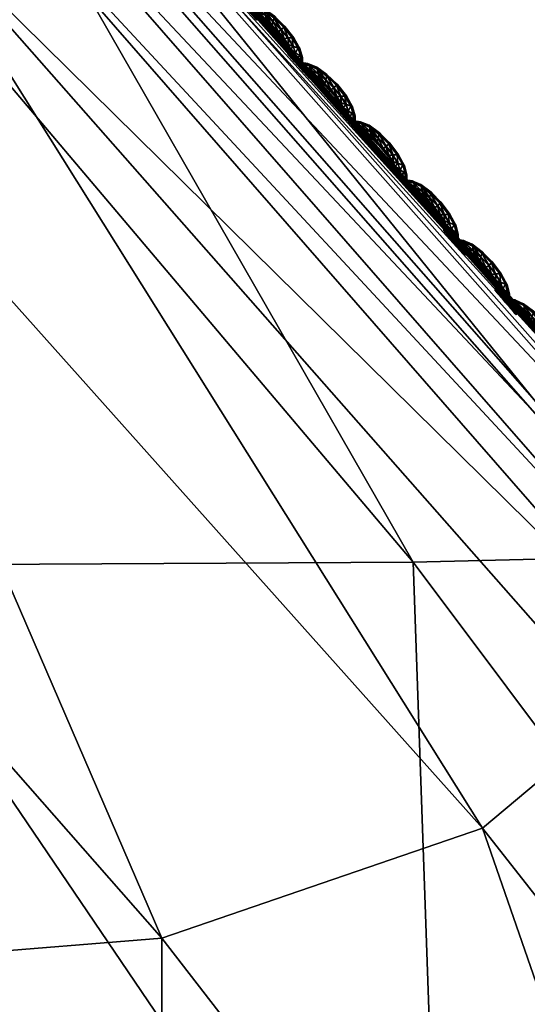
# Model space of a CAD drawing. Extents: x -7.4 to 7.4, y -11.5 to 9.8.
# Tile 460 of 469: x 4.58 to 4.951, y 7.193 to 7.913. Entities that reach past the tile are written whole.
import ezdxf

# ---------------------------------------------------------------- set-up
doc = ezdxf.new("R2010")
doc.units = 0
doc.header["$MEASUREMENT"] = 0
for name, color, linetype in [('A-FURN-3-ST', 150, 'Continuous'), ('A-FURN-3-ST-SEAM', 130, 'Continuous'), ('A-FURN-3-ST-SI', 160, 'Continuous')]:
    doc.layers.add(name, color=color, linetype=linetype)

msp = doc.modelspace()

# ---------------------------------------------------------------- meshes
at = {"layer": 'A-FURN-3-ST'}
mesh = msp.add_polyface(dxfattribs=at)
corners = [(1.94875, 9.63192, 1.00083), (2.29118, 9.70571, 1.00068), (2.34041, 9.55636, 0.61819), (2.63364, 9.60992, 0.61819), (2.56645, 9.76867, 1.00053), (2.84873, 9.62562, 0.62332), (2.75513, 9.78375, 1.00144), (3.02475, 9.55904, 0.64812), (2.99515, 9.64037, 1.00437), (3.41835, 9.25271, 1.00159), (3.33255, 9.23994, 0.62332), (3.96608, 8.70433, 1.00079), (3.8311, 8.70215, 0.61819), (4.52027, 8.12229, 1.00098), (4.35806, 8.11928, 0.61819), (5.04849, 7.5208, 1.0011), (4.86768, 7.51619, 0.61819), (5.54237, 6.88314, 1.00121), (5.34537, 6.87803, 0.61819), (2.2831, 8.66878, 0.55836), (2.1241, 9.15424, 0.56582), (2.49807, 9.19186, 0.56582), (2.71707, 8.68134, 0.55836), (2.83903, 9.224, 0.56582), (3.14581, 8.69205, 0.55836), (1.99019, 9.49361, 0.61819), (2.39411, 8.11376, 0.55836), (2.46835, 7.51392, 0.55836), (1.93379, 7.51392, 0.55836), (1.91804, 8.11232, 0.55836), (2.53254, 6.87548, 0.55836), (1.94178, 6.87548, 0.55836), (3.12657, 9.24031, 0.57304), (3.54027, 8.6986, 0.56582), (3.99861, 8.11768, 0.56582), (3.4969, 8.11669, 0.55836), (4.4575, 7.51421, 0.56582), (3.85575, 7.51392, 0.55836), (4.89012, 6.87581, 0.56582), (4.19521, 6.87548, 0.55836), (3.34122, 6.87548, 0.55836), (3.14632, 7.51392, 0.55836), (2.93761, 8.11533, 0.55836)]
mesh.append_faces([[corners[k] for k in face] for face in [(0, 1, 2), (3, 2, 1), (1, 4, 3), (5, 3, 4), (4, 6, 5), (7, 5, 6), (6, 8, 7), (9, 10, 7), (7, 8, 9), (9, 11, 12), (12, 10, 9), (11, 13, 14), (14, 12, 11), (13, 15, 16), (16, 14, 13), (15, 17, 18), (18, 16, 15), (19, 20, 21), (21, 22, 19), (22, 21, 23), (23, 24, 22), (2, 3, 23), (23, 21, 2), (25, 2, 21), (21, 20, 25), (19, 26, 29), (10, 32, 5), (5, 7, 10), (32, 23, 3), (3, 5, 32), (24, 23, 32), (32, 33, 24), (33, 32, 10), (10, 12, 33), (12, 14, 34), (34, 33, 12), (33, 34, 35), (35, 24, 33), (34, 36, 37), (37, 35, 34), (14, 16, 36), (36, 34, 14), (16, 18, 38), (38, 36, 16), (36, 38, 39), (39, 37, 36), (37, 39, 40), (40, 41, 37), (24, 35, 42), (42, 22, 24), (22, 42, 26), (26, 19, 22), (35, 37, 41), (41, 42, 35)]])
mesh.append_faces([[corners[k] for k in face] for face in [(26, 27, 28), (27, 30, 31), (30, 27, 41)]], dxfattribs={"vtx0": -1, "vtx1": -1, "vtx2": -1})
mesh.append_faces([[corners[k] for k in face] for face in [(27, 26, 42)]], dxfattribs={"vtx0": -1, "vtx2": -1})
mesh.append_faces([[corners[k] for k in face] for face in [(41, 40, 30), (42, 41, 27)]], dxfattribs={"vtx1": -1, "vtx2": -1})
mesh = msp.add_polyface(dxfattribs=at)
corners = [(5.10441, 7.52167, 17.60126), (5.10995, 7.51557, 17.60134), (5.10793, 7.51396, 17.60259), (5.10366, 7.51882, 17.60256), (5.10516, 7.52443, 17.60248), (5.11197, 7.51713, 17.60256), (5.10512, 7.52426, 17.60921), (5.10437, 7.52142, 17.61054), (5.10991, 7.51532, 17.61058), (5.11193, 7.51693, 17.60929), (5.10362, 7.51866, 17.60929), (5.10789, 7.5138, 17.60933), (4.56906, 8.12377, 17.60629), (5.09934, 7.52505, 17.61241), (5.09871, 7.52405, 17.60583), (4.5687, 8.12266, 17.59967), (4.56969, 8.12558, 17.61762), (5.10037, 7.52678, 17.62374), (5.05328, 7.4454, 17.66459), (4.53601, 8.03845, 17.65831), (4.49696, 7.99407, 17.75119), (5.0162, 7.404, 17.7572), (3.95116, 8.56512, 17.74358), (3.99232, 8.61233, 17.65044), (4.54884, 8.06016, 17.6399), (5.06768, 7.46568, 17.64618), (5.08201, 7.49163, 17.65078), (4.55841, 8.08793, 17.64454), (4.00348, 8.63544, 17.63203), (5.09471, 7.51577, 17.65341), (4.56625, 8.1138, 17.64728), (5.10006, 7.52608, 17.64127), (4.5695, 8.12484, 17.63519), (3.79176, 7.78168, 18.23306), (4.17657, 7.81963, 18.13858), (3.65203, 8.37839, 18.13056), (4.25034, 7.20619, 18.24195), (4.56906, 8.12377, 17.59396), (5.09934, 7.52505, 17.60012), (5.10037, 7.52678, 17.59499), (4.56969, 8.12558, 17.58883), (4.397, 7.90594, 17.94481), (4.6839, 7.24125, 18.14474), (3.85009, 8.47117, 17.93754), (4.91829, 7.32172, 17.9504)]
mesh.append_faces([[corners[k] for k in face] for face in [(0, 1, 2), (2, 3, 0), (4, 5, 1), (1, 0, 4), (6, 7, 8), (8, 9, 6), (7, 10, 11), (12, 13, 14), (14, 15, 12), (16, 17, 13), (13, 12, 16), (18, 19, 20), (20, 21, 18), (22, 20, 19), (23, 19, 24), (25, 24, 19), (19, 18, 25), (26, 27, 24), (24, 25, 26), (28, 24, 27), (29, 30, 27), (27, 26, 29), (31, 32, 30), (30, 29, 31), (17, 16, 32), (32, 31, 17), (33, 34, 35), (34, 33, 36), (37, 38, 39), (39, 40, 37), (15, 14, 38), (38, 37, 15), (41, 34, 42), (34, 41, 43), (43, 35, 34), (41, 20, 22), (44, 21, 20), (20, 41, 44)]])
mesh = msp.add_polyface(dxfattribs=at)
corners = [(5.11078, 7.50873, 17.60598), (5.10718, 7.5133, 17.60598), (5.10793, 7.51396, 17.60259), (5.11185, 7.50869, 17.60936), (5.10789, 7.5138, 17.60933), (5.10338, 7.51771, 17.60594), (5.10366, 7.51882, 17.60256), (5.10362, 7.51866, 17.60929), (5.10991, 7.51532, 17.61058), (5.10437, 7.52142, 17.61054), (5.09934, 7.52505, 17.61241), (5.59492, 6.88837, 17.61769), (5.59409, 6.88742, 17.61108), (5.09871, 7.52405, 17.60583), (5.10037, 7.52678, 17.62374), (5.59634, 6.88994, 17.62899), (5.53671, 6.81471, 17.67006), (5.05328, 7.4454, 17.66459), (5.0162, 7.404, 17.7572), (5.50149, 6.77647, 17.76244), (5.55257, 6.83345, 17.65169), (5.06768, 7.46568, 17.64618), (5.57137, 6.85743, 17.65614), (5.08201, 7.49163, 17.65078), (5.58859, 6.87976, 17.65865), (5.09471, 7.51577, 17.65341), (5.59595, 6.88928, 17.64652), (5.10006, 7.52608, 17.64127), (3.64526, 7.20117, 18.27436), (4.25034, 7.20619, 18.24195), (3.79176, 7.78168, 18.23306), (4.6839, 7.24125, 18.14474), (4.17657, 7.81963, 18.13858), (3.98472, 6.58897, 18.28748), (4.68271, 6.59358, 18.24994), (2.93587, 7.20117, 18.29539), (3.13073, 6.58897, 18.3157), (3.28641, 7.77554, 18.26059), (5.09934, 7.52505, 17.60012), (5.59492, 6.88837, 17.60541), (5.59634, 6.88994, 17.60027), (5.10037, 7.52678, 17.59499), (4.91829, 7.32172, 17.9504), (4.397, 7.90594, 17.94481), (5.15941, 6.62601, 18.15011), (5.40572, 6.70041, 17.95523)]
mesh.append_faces([[corners[k] for k in face] for face in [(0, 1, 2), (3, 4, 1), (1, 0, 3), (1, 5, 6), (6, 2, 1), (4, 7, 5), (5, 1, 4), (4, 8, 9), (10, 11, 12), (12, 13, 10), (14, 15, 11), (11, 10, 14), (16, 17, 18), (18, 19, 16), (20, 21, 17), (17, 16, 20), (22, 23, 21), (21, 20, 22), (24, 25, 23), (23, 22, 24), (26, 27, 25), (25, 24, 26), (15, 14, 27), (27, 26, 15), (28, 29, 30), (29, 31, 32), (29, 28, 33), (31, 29, 34), (28, 35, 36), (35, 28, 37), (38, 39, 40), (40, 41, 38), (13, 12, 39), (39, 38, 13), (31, 42, 43), (44, 45, 42), (42, 31, 44), (45, 19, 18), (18, 42, 45)]])
mesh = msp.add_polyface(dxfattribs=at)
corners = [(5.97894, 6.12793, 17.67828), (5.53671, 6.81471, 17.67006), (5.50149, 6.77647, 17.76244), (5.99611, 6.14499, 17.65991), (5.55257, 6.83345, 17.65169), (6.01899, 6.16687, 17.66421), (5.57137, 6.85743, 17.65614), (6.04039, 6.18718, 17.66656), (5.58859, 6.87976, 17.65865), (6.04954, 6.19587, 17.65439), (5.59595, 6.88928, 17.64652), (4.80883, 4.35379, 18.33388), (5.7324, 4.35704, 18.28649), (5.43033, 5.18699, 18.27097), (4.57167, 5.1832, 18.31596), (5.07825, 5.9265, 18.25899), (4.29525, 5.9223, 18.30098), (5.98163, 5.21332, 18.16855), (5.59441, 5.95604, 18.15726), (4.68271, 6.59358, 18.24994), (3.98472, 6.58897, 18.28748), (4.25034, 7.20619, 18.24195), (5.15941, 6.62601, 18.15011), (4.6839, 7.24125, 18.14474), (5.00227, 3.41611, 18.35533), (3.60387, 4.35379, 18.37781), (2.47789, 4.35379, 18.41637), (2.51734, 3.41611, 18.44041), (3.71665, 3.41611, 18.40089), (3.46773, 5.1832, 18.35635), (2.43305, 5.1832, 18.39142), (3.30904, 5.9223, 18.33601), (2.38077, 5.9223, 18.3656), (3.13073, 6.58897, 18.3157), (2.32204, 6.58897, 18.33909), (2.93587, 7.20117, 18.29539), (3.64526, 7.20117, 18.27436), (5.85155, 6.02378, 17.96234), (5.40572, 6.70041, 17.95523), (5.94542, 6.09308, 17.77024)]
mesh.append_faces([[corners[k] for k in face] for face in [(0, 1, 2), (3, 4, 1), (5, 6, 4), (7, 8, 6), (9, 10, 8), (11, 12, 13), (13, 14, 11), (14, 13, 15), (15, 16, 14), (13, 17, 18), (18, 15, 13), (17, 13, 12), (16, 15, 19), (19, 20, 16), (20, 19, 21), (19, 22, 23), (15, 18, 22), (22, 19, 15), (12, 11, 24), (25, 26, 27), (11, 25, 28), (26, 25, 29), (29, 30, 26), (30, 29, 31), (31, 32, 30), (29, 14, 16), (16, 31, 29), (25, 11, 14), (14, 29, 25), (32, 31, 33), (34, 33, 35), (33, 20, 36), (31, 16, 20), (20, 33, 31), (18, 37, 38), (38, 22, 18), (38, 37, 39), (39, 2, 38)]])
at = {"layer": 'A-FURN-3-ST-SEAM'}
mesh = msp.add_polyface(dxfattribs=at)
corners = [(4.74397, 7.92337, 17.60184), (4.74512, 7.92403, 17.60184), (4.74635, 7.92255, 17.60522), (4.7486, 7.92284, 17.60526), (4.74528, 7.92205, 17.59849), (4.74524, 7.92189, 17.60522), (4.75153, 7.91905, 17.60659), (4.74749, 7.92436, 17.60184), (4.74639, 7.92271, 17.59849), (4.74967, 7.9188, 17.60659), (4.75494, 7.91839, 17.60663), (4.75213, 7.92374, 17.60191), (4.74868, 7.9183, 17.59731), (4.7486, 7.9181, 17.60659), (4.75699, 7.91464, 17.60545), (4.75288, 7.92222, 17.60529), (4.75454, 7.9153, 17.60541), (4.75292, 7.92238, 17.59857), (4.74864, 7.923, 17.59852), (4.74971, 7.919, 17.59731), (4.75299, 7.91505, 17.60541), (4.7604, 7.91258, 17.60548), (4.75964, 7.91612, 17.6067), (4.75893, 7.91987, 17.59864), (4.75862, 7.92111, 17.60199), (4.75205, 7.91455, 17.59868), (4.75201, 7.91439, 17.60541), (4.75779, 7.91328, 17.6021), (4.75565, 7.91398, 17.6021), (4.75889, 7.91971, 17.60537), (4.75969, 7.91637, 17.59742), (4.75497, 7.91864, 17.59739), (4.75161, 7.91929, 17.59734), (4.75304, 7.91522, 17.59868), (4.75426, 7.91373, 17.6021), (4.76071, 7.91134, 17.60214), (4.76459, 7.90891, 17.60552), (4.76522, 7.91171, 17.60678), (4.7653, 7.91196, 17.5975), (4.76594, 7.91472, 17.59872), (4.76617, 7.91571, 17.6021), (4.75331, 7.91307, 17.6021), (4.75458, 7.91546, 17.59868), (4.75703, 7.9148, 17.59872), (4.7659, 7.91455, 17.60545), (4.76463, 7.90911, 17.59879), (4.76044, 7.91274, 17.59875), (4.76436, 7.90796, 17.60218), (4.76906, 7.90425, 17.60556), (4.771, 7.90586, 17.60681), (4.7691, 7.90442, 17.59883), (4.77108, 7.90611, 17.59757), (4.77306, 7.90772, 17.59883), (4.77377, 7.90825, 17.60218), (4.77302, 7.90755, 17.60556), (4.76831, 7.90372, 17.60221), (4.77326, 7.89935, 17.6056), (4.77623, 7.89956, 17.60689), (4.77215, 7.89935, 17.60225), (4.7733, 7.89952, 17.59887), (4.77626, 7.89981, 17.59761), (4.77927, 7.89997, 17.59887), (4.78038, 7.89997, 17.60225), (4.77923, 7.89981, 17.6056), (4.77642, 7.89486, 17.60564), (4.77999, 7.89358, 17.60693), (4.77512, 7.89544, 17.60229), (4.77646, 7.89507, 17.59891), (4.78003, 7.89387, 17.59765), (4.78359, 7.89259, 17.59894), (4.78489, 7.89206, 17.60229), (4.78355, 7.89243, 17.60568), (4.77805, 7.89132, 17.60568), (4.78169, 7.88881, 17.60693), (4.7767, 7.89235, 17.60229), (4.77809, 7.89152, 17.59894), (4.78173, 7.88905, 17.59769), (4.78533, 7.88654, 17.59898), (4.78667, 7.88551, 17.60233), (4.78533, 7.88638, 17.60571), (4.7784, 7.88889, 17.60568), (4.78188, 7.88551, 17.60697), (4.7771, 7.89025, 17.60229), (4.77844, 7.88909, 17.59894), (4.78193, 7.88576, 17.59769), (4.78541, 7.88238, 17.59898), (4.78667, 7.88102, 17.60237), (4.78537, 7.88217, 17.60571), (4.77793, 7.88748, 17.60568), (4.78133, 7.88374, 17.60697), (4.7767, 7.88897, 17.60233), (4.77797, 7.88765, 17.59894), (4.78137, 7.88398, 17.59773), (4.78478, 7.88028, 17.59898), (4.78604, 7.87879, 17.60237), (4.78473, 7.88007, 17.60575), (4.77583, 7.8881, 17.60233), (4.7771, 7.88662, 17.60568), (4.7805, 7.88283, 17.60697), (4.77713, 7.88683, 17.59894), (4.78054, 7.88312, 17.59773), (4.7839, 7.87933, 17.59902), (4.78517, 7.8778, 17.60237), (4.78386, 7.87912, 17.60575)]
mesh.append_faces([[corners[k] for k in face] for face in [(2, 1, 0), (1, 2, 3), (4, 0, 1), (0, 5, 2), (6, 3, 2), (3, 7, 1), (1, 8, 4), (9, 2, 5), (3, 6, 10), (2, 9, 6), (11, 7, 3), (8, 1, 7), (12, 4, 8), (5, 13, 9), (14, 10, 6), (10, 15, 3), (16, 6, 9), (7, 11, 17), (3, 15, 11), (7, 18, 8), (8, 19, 12), (20, 9, 13), (10, 14, 21), (6, 16, 14), (15, 10, 22), (9, 20, 16), (23, 17, 11), (17, 18, 7), (24, 11, 15), (19, 8, 18), (25, 12, 19), (13, 26, 20), (21, 14, 27), (21, 22, 10), (14, 16, 28), (22, 29, 15), (28, 16, 20), (17, 23, 30), (11, 24, 23), (18, 17, 31), (15, 29, 24), (18, 32, 19), (19, 33, 25), (34, 20, 26), (28, 27, 14), (27, 35, 21), (22, 21, 36), (29, 22, 37), (20, 34, 28), (38, 30, 23), (30, 31, 17), (39, 23, 24), (31, 32, 18), (40, 24, 29), (33, 19, 32), (41, 25, 33), (26, 41, 34), (27, 28, 42), (35, 27, 43), (36, 21, 35), (36, 37, 22), (37, 44, 29), (42, 28, 34), (30, 38, 45), (23, 39, 38), (31, 30, 46), (24, 40, 39), (32, 31, 43), (29, 44, 40), (32, 42, 33), (33, 34, 41), (42, 43, 27), (43, 46, 35), (35, 47, 36), (37, 36, 48), (44, 37, 49), (34, 33, 42), (50, 45, 38), (45, 46, 30), (51, 38, 39), (46, 43, 31), (52, 39, 40), (43, 42, 32), (53, 40, 44), (47, 35, 46), (48, 36, 47), (48, 49, 37), (49, 54, 44), (45, 50, 55), (38, 51, 50), (46, 45, 47), (39, 52, 51), (40, 53, 52), (44, 54, 53), (47, 55, 48), (49, 48, 56), (54, 49, 57), (58, 55, 50), (55, 47, 45), (59, 50, 51), (60, 51, 52), (61, 52, 53), (62, 53, 54), (56, 48, 55), (56, 57, 49), (57, 63, 54), (55, 58, 56), (50, 59, 58), (51, 60, 59), (52, 61, 60), (53, 62, 61), (54, 63, 62), (57, 56, 64), (63, 57, 65), (64, 56, 58), (66, 58, 59), (67, 59, 60), (68, 60, 61), (69, 61, 62), (70, 62, 63), (64, 65, 57), (65, 71, 63), (58, 66, 64), (59, 67, 66), (60, 68, 67), (61, 69, 68), (62, 70, 69), (63, 71, 70), (65, 64, 72), (71, 65, 73), (72, 64, 66), (74, 66, 67), (75, 67, 68), (76, 68, 69), (77, 69, 70), (78, 70, 71), (72, 73, 65), (73, 79, 71), (66, 74, 72), (67, 75, 74), (68, 76, 75), (69, 77, 76), (70, 78, 77), (71, 79, 78), (73, 72, 80), (79, 73, 81), (80, 72, 74), (82, 74, 75), (83, 75, 76), (84, 76, 77), (85, 77, 78), (86, 78, 79), (80, 81, 73), (81, 87, 79), (74, 82, 80), (75, 83, 82), (76, 84, 83), (77, 85, 84), (78, 86, 85), (79, 87, 86), (81, 80, 88), (87, 81, 89), (80, 82, 90), (82, 83, 91), (83, 84, 92), (84, 85, 93), (85, 86, 94), (86, 87, 95), (90, 88, 80), (88, 89, 81), (89, 95, 87), (91, 90, 82), (92, 91, 83), (93, 92, 84), (94, 93, 85), (95, 94, 86), (88, 90, 96), (89, 88, 97), (95, 89, 98), (90, 91, 99), (91, 92, 100), (92, 93, 101), (93, 94, 102), (94, 95, 103), (99, 96, 90), (96, 97, 88), (97, 98, 89), (98, 103, 95), (100, 99, 91), (101, 100, 92), (102, 101, 93), (103, 102, 94)]])
mesh = msp.add_polyface(dxfattribs=at)
corners = [(4.78248, 7.88077, 17.60225), (4.78359, 7.88147, 17.60225), (4.78481, 7.87999, 17.60568), (4.78707, 7.88028, 17.60568), (4.78375, 7.87945, 17.59894), (4.7837, 7.87929, 17.60568), (4.79004, 7.87645, 17.60704), (4.786, 7.88176, 17.60229), (4.78486, 7.88015, 17.59894), (4.78814, 7.8762, 17.60704), (4.7934, 7.87583, 17.60708), (4.79063, 7.88114, 17.60237), (4.78715, 7.87574, 17.59776), (4.78707, 7.87554, 17.60704), (4.79546, 7.87204, 17.6059), (4.79138, 7.87966, 17.60575), (4.793, 7.87274, 17.60586), (4.79142, 7.87982, 17.59902), (4.78711, 7.88044, 17.59894), (4.78822, 7.87645, 17.59776), (4.79146, 7.87249, 17.60586), (4.7989, 7.87002, 17.60594), (4.79811, 7.87352, 17.60716), (4.7974, 7.87727, 17.5991), (4.79712, 7.87855, 17.60244), (4.79051, 7.872, 17.59913), (4.79047, 7.87179, 17.60586), (4.79625, 7.87072, 17.60256), (4.79411, 7.87138, 17.60256), (4.79736, 7.8771, 17.60583), (4.79819, 7.87377, 17.59788), (4.79348, 7.87603, 17.59784), (4.79008, 7.87669, 17.5978), (4.7915, 7.87265, 17.59913), (4.79273, 7.87117, 17.60256), (4.79918, 7.86874, 17.60259), (4.80306, 7.86635, 17.60598), (4.80373, 7.86911, 17.6072), (4.80377, 7.86936, 17.59795), (4.80444, 7.87216, 17.59917), (4.80464, 7.87311, 17.60252), (4.79178, 7.87047, 17.60256), (4.79305, 7.8729, 17.59913), (4.7955, 7.8722, 17.59917), (4.8044, 7.87195, 17.6059), (4.8031, 7.86651, 17.59925), (4.79894, 7.87018, 17.59921), (4.80282, 7.86536, 17.60263), (4.80753, 7.86165, 17.60602), (4.80951, 7.86326, 17.60727), (4.80757, 7.86186, 17.59929), (4.80955, 7.86351, 17.59803), (4.81152, 7.86516, 17.59925), (4.81228, 7.86565, 17.60263), (4.81149, 7.86495, 17.60602), (4.80682, 7.86116, 17.60267), (4.81172, 7.85675, 17.60606), (4.81473, 7.85696, 17.60731), (4.81062, 7.85679, 17.60271), (4.81176, 7.85696, 17.59932), (4.81477, 7.85721, 17.59807), (4.81774, 7.85741, 17.59932), (4.81885, 7.85737, 17.60271), (4.81774, 7.85721, 17.60606), (4.81493, 7.8523, 17.60609), (4.81845, 7.85102, 17.60735), (4.81358, 7.85284, 17.60271), (4.81493, 7.85247, 17.59936), (4.81853, 7.85127, 17.59811), (4.82205, 7.84999, 17.59936), (4.8234, 7.84946, 17.60275), (4.82205, 7.84983, 17.60609), (4.81651, 7.84876, 17.60613), (4.82015, 7.84624, 17.60739), (4.81517, 7.84979, 17.60275), (4.81655, 7.84892, 17.5994), (4.82019, 7.84649, 17.59815), (4.82383, 7.84398, 17.5994), (4.82518, 7.84295, 17.60279), (4.82379, 7.84377, 17.60613), (4.81687, 7.84633, 17.60613), (4.82035, 7.84291, 17.60742), (4.8156, 7.84765, 17.60275), (4.81691, 7.84649, 17.5994), (4.82039, 7.8432, 17.59815), (4.82387, 7.83982, 17.59944), (4.82514, 7.83846, 17.60282), (4.82383, 7.83961, 17.60617), (4.81643, 7.84488, 17.60613), (4.8198, 7.84118, 17.60742), (4.81517, 7.84637, 17.60275), (4.81643, 7.84509, 17.5994), (4.81984, 7.84142, 17.59818), (4.82324, 7.83767, 17.59944), (4.82451, 7.83623, 17.60282), (4.8232, 7.83751, 17.60617), (4.81434, 7.84554, 17.60279), (4.81556, 7.84406, 17.60613), (4.81897, 7.84027, 17.60742), (4.8156, 7.84422, 17.5994), (4.819, 7.84052, 17.59818), (4.82237, 7.83677, 17.59947), (4.82364, 7.83524, 17.60282), (4.82233, 7.83656, 17.60621)]
mesh.append_faces([[corners[k] for k in face] for face in [(2, 1, 0), (1, 2, 3), (4, 0, 1), (0, 5, 2), (6, 3, 2), (3, 7, 1), (1, 8, 4), (9, 2, 5), (3, 6, 10), (2, 9, 6), (11, 7, 3), (8, 1, 7), (12, 4, 8), (5, 13, 9), (14, 10, 6), (10, 15, 3), (16, 6, 9), (7, 11, 17), (3, 15, 11), (7, 18, 8), (8, 19, 12), (20, 9, 13), (10, 14, 21), (6, 16, 14), (15, 10, 22), (9, 20, 16), (23, 17, 11), (17, 18, 7), (24, 11, 15), (19, 8, 18), (25, 12, 19), (13, 26, 20), (21, 14, 27), (21, 22, 10), (14, 16, 28), (22, 29, 15), (28, 16, 20), (17, 23, 30), (11, 24, 23), (18, 17, 31), (15, 29, 24), (18, 32, 19), (19, 33, 25), (34, 20, 26), (28, 27, 14), (27, 35, 21), (22, 21, 36), (29, 22, 37), (20, 34, 28), (38, 30, 23), (30, 31, 17), (39, 23, 24), (31, 32, 18), (40, 24, 29), (33, 19, 32), (41, 25, 33), (26, 41, 34), (27, 28, 42), (35, 27, 43), (36, 21, 35), (36, 37, 22), (37, 44, 29), (42, 28, 34), (30, 38, 45), (23, 39, 38), (31, 30, 46), (24, 40, 39), (32, 31, 43), (29, 44, 40), (32, 42, 33), (33, 34, 41), (42, 43, 27), (43, 46, 35), (35, 47, 36), (37, 36, 48), (44, 37, 49), (34, 33, 42), (50, 45, 38), (45, 46, 30), (51, 38, 39), (46, 43, 31), (52, 39, 40), (43, 42, 32), (53, 40, 44), (47, 35, 46), (48, 36, 47), (48, 49, 37), (49, 54, 44), (45, 50, 55), (38, 51, 50), (46, 45, 47), (39, 52, 51), (40, 53, 52), (44, 54, 53), (47, 55, 48), (49, 48, 56), (54, 49, 57), (58, 55, 50), (55, 47, 45), (59, 50, 51), (60, 51, 52), (61, 52, 53), (62, 53, 54), (56, 48, 55), (56, 57, 49), (57, 63, 54), (55, 58, 56), (50, 59, 58), (51, 60, 59), (52, 61, 60), (53, 62, 61), (54, 63, 62), (57, 56, 64), (63, 57, 65), (64, 56, 58), (66, 58, 59), (67, 59, 60), (68, 60, 61), (69, 61, 62), (70, 62, 63), (64, 65, 57), (65, 71, 63), (58, 66, 64), (59, 67, 66), (60, 68, 67), (61, 69, 68), (62, 70, 69), (63, 71, 70), (65, 64, 72), (71, 65, 73), (72, 64, 66), (74, 66, 67), (75, 67, 68), (76, 68, 69), (77, 69, 70), (78, 70, 71), (72, 73, 65), (73, 79, 71), (66, 74, 72), (67, 75, 74), (68, 76, 75), (69, 77, 76), (70, 78, 77), (71, 79, 78), (73, 72, 80), (79, 73, 81), (80, 72, 74), (82, 74, 75), (83, 75, 76), (84, 76, 77), (85, 77, 78), (86, 78, 79), (80, 81, 73), (81, 87, 79), (74, 82, 80), (75, 83, 82), (76, 84, 83), (77, 85, 84), (78, 86, 85), (79, 87, 86), (81, 80, 88), (87, 81, 89), (80, 82, 90), (82, 83, 91), (83, 84, 92), (84, 85, 93), (85, 86, 94), (86, 87, 95), (90, 88, 80), (88, 89, 81), (89, 95, 87), (91, 90, 82), (92, 91, 83), (93, 92, 84), (94, 93, 85), (95, 94, 86), (88, 90, 96), (89, 88, 97), (95, 89, 98), (90, 91, 99), (91, 92, 100), (92, 93, 101), (93, 94, 102), (94, 95, 103), (99, 96, 90), (96, 97, 88), (97, 98, 89), (98, 103, 95), (100, 99, 91), (101, 100, 92), (102, 101, 93), (103, 102, 94)]])
mesh = msp.add_polyface(dxfattribs=at)
corners = [(4.82094, 7.83821, 17.60271), (4.82205, 7.83891, 17.60271), (4.82328, 7.83743, 17.60613), (4.82554, 7.83767, 17.60613), (4.82221, 7.83689, 17.5994), (4.82217, 7.83673, 17.60613), (4.8285, 7.83389, 17.6075), (4.82447, 7.8392, 17.60275), (4.82332, 7.83759, 17.5994), (4.8266, 7.83364, 17.6075), (4.83187, 7.83318, 17.60754), (4.8291, 7.83854, 17.60279), (4.82562, 7.83318, 17.59822), (4.82554, 7.83294, 17.6075), (4.83392, 7.82944, 17.60636), (4.82985, 7.83706, 17.60621), (4.83147, 7.83014, 17.60632), (4.82989, 7.83722, 17.59947), (4.82562, 7.83784, 17.5994), (4.82668, 7.83384, 17.59822), (4.82997, 7.82993, 17.60632), (4.83729, 7.82733, 17.6064), (4.83654, 7.83088, 17.60758), (4.83586, 7.83463, 17.59955), (4.83554, 7.8359, 17.6029), (4.82902, 7.82939, 17.59959), (4.82894, 7.82923, 17.60632), (4.83472, 7.82807, 17.60301), (4.83258, 7.82882, 17.60301), (4.83582, 7.83446, 17.60629), (4.83661, 7.83113, 17.59833), (4.83194, 7.83343, 17.5983), (4.82858, 7.83409, 17.59826), (4.83001, 7.83009, 17.59959), (4.83123, 7.82857, 17.60297), (4.8376, 7.8261, 17.60305), (4.8414, 7.82362, 17.60643), (4.84208, 7.82639, 17.60765), (4.84211, 7.82663, 17.59841), (4.84279, 7.82944, 17.59963), (4.84303, 7.83038, 17.60297), (4.83024, 7.82791, 17.60301), (4.83151, 7.8303, 17.59959), (4.83397, 7.8296, 17.59963), (4.84275, 7.82923, 17.60636), (4.84144, 7.82379, 17.5997), (4.83733, 7.82754, 17.59967), (4.84117, 7.82264, 17.60309), (4.8458, 7.81884, 17.60647), (4.84774, 7.82045, 17.60773), (4.84584, 7.81905, 17.59974), (4.84781, 7.8207, 17.59845), (4.84979, 7.82231, 17.5997), (4.85051, 7.8228, 17.60305), (4.84975, 7.8221, 17.60643), (4.84504, 7.81835, 17.60313), (4.84987, 7.81386, 17.60651), (4.85284, 7.81403, 17.60777), (4.84876, 7.8139, 17.60313), (4.84991, 7.81403, 17.59978), (4.85288, 7.81427, 17.59852), (4.85585, 7.81444, 17.59978), (4.85696, 7.8144, 17.60313), (4.85581, 7.81423, 17.60651), (4.85296, 7.80929, 17.60651), (4.85648, 7.80797, 17.60781), (4.85169, 7.80986, 17.60317), (4.853, 7.80949, 17.59978), (4.85652, 7.80826, 17.59852), (4.86004, 7.80694, 17.59982), (4.86135, 7.80636, 17.60317), (4.86, 7.80673, 17.60655), (4.85454, 7.8057, 17.60655), (4.85811, 7.80311, 17.60784), (4.85324, 7.80678, 17.60317), (4.85458, 7.80591, 17.59982), (4.85814, 7.8034, 17.59857), (4.86171, 7.8008, 17.59986), (4.86301, 7.79973, 17.6032), (4.86166, 7.8006, 17.60659), (4.85486, 7.80327, 17.60655), (4.85826, 7.79977, 17.60784), (4.85359, 7.80463, 17.6032), (4.8549, 7.80344, 17.59982), (4.8583, 7.80006, 17.5986), (4.86171, 7.7966, 17.59986), (4.86293, 7.7952, 17.60324), (4.86166, 7.79639, 17.60659), (4.85438, 7.80183, 17.60659), (4.85771, 7.79804, 17.60784), (4.85316, 7.80336, 17.6032), (4.85442, 7.80203, 17.59986), (4.85775, 7.79829, 17.5986), (4.86103, 7.79445, 17.59989), (4.86226, 7.79297, 17.60324), (4.86103, 7.79429, 17.60663), (4.85233, 7.80253, 17.6032), (4.85355, 7.80101, 17.60659), (4.85684, 7.79713, 17.60784), (4.85355, 7.80117, 17.59986), (4.85688, 7.79738, 17.5986), (4.86016, 7.79355, 17.59989), (4.86139, 7.79198, 17.60324), (4.86012, 7.79334, 17.60663)]
mesh.append_faces([[corners[k] for k in face] for face in [(2, 1, 0), (1, 2, 3), (4, 0, 1), (0, 5, 2), (6, 3, 2), (3, 7, 1), (1, 8, 4), (9, 2, 5), (3, 6, 10), (2, 9, 6), (11, 7, 3), (8, 1, 7), (12, 4, 8), (5, 13, 9), (14, 10, 6), (10, 15, 3), (16, 6, 9), (7, 11, 17), (3, 15, 11), (7, 18, 8), (8, 19, 12), (20, 9, 13), (10, 14, 21), (6, 16, 14), (15, 10, 22), (9, 20, 16), (23, 17, 11), (17, 18, 7), (24, 11, 15), (19, 8, 18), (25, 12, 19), (13, 26, 20), (21, 14, 27), (21, 22, 10), (14, 16, 28), (22, 29, 15), (28, 16, 20), (17, 23, 30), (11, 24, 23), (18, 17, 31), (15, 29, 24), (18, 32, 19), (19, 33, 25), (34, 20, 26), (28, 27, 14), (27, 35, 21), (22, 21, 36), (29, 22, 37), (20, 34, 28), (38, 30, 23), (30, 31, 17), (39, 23, 24), (31, 32, 18), (40, 24, 29), (33, 19, 32), (41, 25, 33), (26, 41, 34), (27, 28, 42), (35, 27, 43), (36, 21, 35), (36, 37, 22), (37, 44, 29), (42, 28, 34), (30, 38, 45), (23, 39, 38), (31, 30, 46), (24, 40, 39), (32, 31, 43), (29, 44, 40), (32, 42, 33), (33, 34, 41), (42, 43, 27), (43, 46, 35), (35, 47, 36), (37, 36, 48), (44, 37, 49), (34, 33, 42), (50, 45, 38), (45, 46, 30), (51, 38, 39), (46, 43, 31), (52, 39, 40), (43, 42, 32), (53, 40, 44), (47, 35, 46), (48, 36, 47), (48, 49, 37), (49, 54, 44), (45, 50, 55), (38, 51, 50), (46, 45, 47), (39, 52, 51), (40, 53, 52), (44, 54, 53), (47, 55, 48), (49, 48, 56), (54, 49, 57), (58, 55, 50), (55, 47, 45), (59, 50, 51), (60, 51, 52), (61, 52, 53), (62, 53, 54), (56, 48, 55), (56, 57, 49), (57, 63, 54), (55, 58, 56), (50, 59, 58), (51, 60, 59), (52, 61, 60), (53, 62, 61), (54, 63, 62), (57, 56, 64), (63, 57, 65), (64, 56, 58), (66, 58, 59), (67, 59, 60), (68, 60, 61), (69, 61, 62), (70, 62, 63), (64, 65, 57), (65, 71, 63), (58, 66, 64), (59, 67, 66), (60, 68, 67), (61, 69, 68), (62, 70, 69), (63, 71, 70), (65, 64, 72), (71, 65, 73), (72, 64, 66), (74, 66, 67), (75, 67, 68), (76, 68, 69), (77, 69, 70), (78, 70, 71), (72, 73, 65), (73, 79, 71), (66, 74, 72), (67, 75, 74), (68, 76, 75), (69, 77, 76), (70, 78, 77), (71, 79, 78), (73, 72, 80), (79, 73, 81), (80, 72, 74), (82, 74, 75), (83, 75, 76), (84, 76, 77), (85, 77, 78), (86, 78, 79), (80, 81, 73), (81, 87, 79), (74, 82, 80), (75, 83, 82), (76, 84, 83), (77, 85, 84), (78, 86, 85), (79, 87, 86), (81, 80, 88), (87, 81, 89), (80, 82, 90), (82, 83, 91), (83, 84, 92), (84, 85, 93), (85, 86, 94), (86, 87, 95), (90, 88, 80), (88, 89, 81), (89, 95, 87), (91, 90, 82), (92, 91, 83), (93, 92, 84), (94, 93, 85), (95, 94, 86), (88, 90, 96), (89, 88, 97), (95, 89, 98), (90, 91, 99), (91, 92, 100), (92, 93, 101), (93, 94, 102), (94, 95, 103), (99, 96, 90), (96, 97, 88), (97, 98, 89), (98, 103, 95), (100, 99, 91), (101, 100, 92), (102, 101, 93), (103, 102, 94)]])
mesh = msp.add_polyface(dxfattribs=at)
corners = [(4.85878, 7.79503, 17.60317), (4.85988, 7.79569, 17.60313), (4.86107, 7.79417, 17.60655), (4.86333, 7.79445, 17.60655), (4.86004, 7.79367, 17.59982), (4.85996, 7.79351, 17.60655), (4.86618, 7.79054, 17.60792), (4.86226, 7.79598, 17.60317), (4.86111, 7.79433, 17.59982), (4.86432, 7.79033, 17.60792), (4.86954, 7.78984, 17.60796), (4.86685, 7.79528, 17.60324), (4.86333, 7.78988, 17.59864), (4.86325, 7.78963, 17.60792), (4.87152, 7.78601, 17.60678), (4.86756, 7.79375, 17.60663), (4.86906, 7.78671, 17.60674), (4.86764, 7.79392, 17.59989), (4.86337, 7.79462, 17.59982), (4.8644, 7.79054, 17.59864), (4.86756, 7.7865, 17.60674), (4.87488, 7.78391, 17.60681), (4.87417, 7.78745, 17.60799), (4.87354, 7.79128, 17.59997), (4.87326, 7.79252, 17.60332), (4.86661, 7.78601, 17.60001), (4.86657, 7.78584, 17.60674), (4.87227, 7.78465, 17.60343), (4.87017, 7.78539, 17.60343), (4.8735, 7.79108, 17.6067), (4.87425, 7.7877, 17.59875), (4.86962, 7.79009, 17.59872), (4.86626, 7.79079, 17.59868), (4.8676, 7.78671, 17.60001), (4.86883, 7.78518, 17.60339), (4.87516, 7.78263, 17.60347), (4.87896, 7.78016, 17.60685), (4.87967, 7.78292, 17.60807), (4.87971, 7.78317, 17.59883), (4.88038, 7.78597, 17.60005), (4.88066, 7.78696, 17.60339), (4.86784, 7.78448, 17.60339), (4.86914, 7.78692, 17.60001), (4.87156, 7.78618, 17.60005), (4.88034, 7.7858, 17.60678), (4.879, 7.78032, 17.60012), (4.87492, 7.78407, 17.60009), (4.87872, 7.77917, 17.60351), (4.88331, 7.77538, 17.60689), (4.88529, 7.77695, 17.60815), (4.88335, 7.77554, 17.60016), (4.88537, 7.77719, 17.59887), (4.88735, 7.7788, 17.60012), (4.88806, 7.77934, 17.60347), (4.88731, 7.77863, 17.60685), (4.8826, 7.77485, 17.60351), (4.88739, 7.77035, 17.60693), (4.89035, 7.77048, 17.60819), (4.88632, 7.7704, 17.60355), (4.88743, 7.77056, 17.6002), (4.89043, 7.77077, 17.59891), (4.8934, 7.77089, 17.60016), (4.89447, 7.77089, 17.60355), (4.89336, 7.77072, 17.60689), (4.89047, 7.76578, 17.60693), (4.894, 7.76446, 17.60822), (4.88917, 7.76636, 17.60358), (4.89051, 7.76599, 17.6002), (4.89404, 7.76471, 17.59894), (4.89756, 7.76339, 17.60024), (4.89887, 7.76281, 17.60358), (4.89752, 7.76318, 17.60697), (4.89202, 7.7622, 17.60697), (4.89558, 7.7596, 17.60822), (4.89071, 7.76327, 17.60358), (4.89206, 7.7624, 17.60024), (4.89566, 7.75984, 17.59898), (4.89918, 7.75725, 17.60024), (4.90052, 7.75618, 17.60362), (4.89918, 7.75705, 17.60697), (4.89233, 7.75972, 17.60697), (4.89574, 7.75626, 17.60826), (4.89107, 7.76112, 17.60358), (4.89237, 7.75993, 17.60024), (4.89578, 7.75651, 17.59898), (4.89918, 7.75305, 17.60027), (4.90045, 7.75169, 17.60366), (4.89914, 7.75289, 17.60701), (4.89186, 7.75832, 17.60697), (4.89518, 7.75449, 17.60826), (4.89063, 7.75984, 17.60362), (4.8919, 7.75849, 17.60024), (4.89522, 7.75478, 17.59902), (4.89851, 7.75095, 17.60027), (4.89973, 7.74942, 17.60366), (4.89851, 7.75074, 17.60701), (4.8898, 7.75902, 17.60362), (4.89103, 7.75746, 17.60697), (4.89431, 7.75363, 17.60826), (4.89107, 7.75766, 17.60024), (4.89435, 7.75387, 17.59902), (4.89764, 7.75, 17.60027), (4.89887, 7.74847, 17.60366), (4.8976, 7.74979, 17.60704)]
mesh.append_faces([[corners[k] for k in face] for face in [(2, 1, 0), (1, 2, 3), (4, 0, 1), (0, 5, 2), (6, 3, 2), (3, 7, 1), (1, 8, 4), (9, 2, 5), (3, 6, 10), (2, 9, 6), (11, 7, 3), (8, 1, 7), (12, 4, 8), (5, 13, 9), (14, 10, 6), (10, 15, 3), (16, 6, 9), (7, 11, 17), (3, 15, 11), (7, 18, 8), (8, 19, 12), (20, 9, 13), (10, 14, 21), (6, 16, 14), (15, 10, 22), (9, 20, 16), (23, 17, 11), (17, 18, 7), (24, 11, 15), (19, 8, 18), (25, 12, 19), (13, 26, 20), (21, 14, 27), (21, 22, 10), (14, 16, 28), (22, 29, 15), (28, 16, 20), (17, 23, 30), (11, 24, 23), (18, 17, 31), (15, 29, 24), (18, 32, 19), (19, 33, 25), (34, 20, 26), (28, 27, 14), (27, 35, 21), (22, 21, 36), (29, 22, 37), (20, 34, 28), (38, 30, 23), (30, 31, 17), (39, 23, 24), (31, 32, 18), (40, 24, 29), (33, 19, 32), (41, 25, 33), (26, 41, 34), (27, 28, 42), (35, 27, 43), (36, 21, 35), (36, 37, 22), (37, 44, 29), (42, 28, 34), (30, 38, 45), (23, 39, 38), (31, 30, 46), (24, 40, 39), (32, 31, 43), (29, 44, 40), (32, 42, 33), (33, 34, 41), (42, 43, 27), (43, 46, 35), (35, 47, 36), (37, 36, 48), (44, 37, 49), (34, 33, 42), (50, 45, 38), (45, 46, 30), (51, 38, 39), (46, 43, 31), (52, 39, 40), (43, 42, 32), (53, 40, 44), (47, 35, 46), (48, 36, 47), (48, 49, 37), (49, 54, 44), (45, 50, 55), (38, 51, 50), (46, 45, 47), (39, 52, 51), (40, 53, 52), (44, 54, 53), (47, 55, 48), (49, 48, 56), (54, 49, 57), (58, 55, 50), (55, 47, 45), (59, 50, 51), (60, 51, 52), (61, 52, 53), (62, 53, 54), (56, 48, 55), (56, 57, 49), (57, 63, 54), (55, 58, 56), (50, 59, 58), (51, 60, 59), (52, 61, 60), (53, 62, 61), (54, 63, 62), (57, 56, 64), (63, 57, 65), (64, 56, 58), (66, 58, 59), (67, 59, 60), (68, 60, 61), (69, 61, 62), (70, 62, 63), (64, 65, 57), (65, 71, 63), (58, 66, 64), (59, 67, 66), (60, 68, 67), (61, 69, 68), (62, 70, 69), (63, 71, 70), (65, 64, 72), (71, 65, 73), (72, 64, 66), (74, 66, 67), (75, 67, 68), (76, 68, 69), (77, 69, 70), (78, 70, 71), (72, 73, 65), (73, 79, 71), (66, 74, 72), (67, 75, 74), (68, 76, 75), (69, 77, 76), (70, 78, 77), (71, 79, 78), (73, 72, 80), (79, 73, 81), (80, 72, 74), (82, 74, 75), (83, 75, 76), (84, 76, 77), (85, 77, 78), (86, 78, 79), (80, 81, 73), (81, 87, 79), (74, 82, 80), (75, 83, 82), (76, 84, 83), (77, 85, 84), (78, 86, 85), (79, 87, 86), (81, 80, 88), (87, 81, 89), (80, 82, 90), (82, 83, 91), (83, 84, 92), (84, 85, 93), (85, 86, 94), (86, 87, 95), (90, 88, 80), (88, 89, 81), (89, 95, 87), (91, 90, 82), (92, 91, 83), (93, 92, 84), (94, 93, 85), (95, 94, 86), (88, 90, 96), (89, 88, 97), (95, 89, 98), (90, 91, 99), (91, 92, 100), (92, 93, 101), (93, 94, 102), (94, 95, 103), (99, 96, 90), (96, 97, 88), (97, 98, 89), (98, 103, 95), (100, 99, 91), (101, 100, 92), (102, 101, 93), (103, 102, 94)]])
mesh = msp.add_polyface(dxfattribs=at)
corners = [(4.89625, 7.75148, 17.60355), (4.89736, 7.75218, 17.60355), (4.89855, 7.75066, 17.60697), (4.9008, 7.75091, 17.60697), (4.89752, 7.75016, 17.60024), (4.89744, 7.75, 17.60697), (4.90369, 7.74703, 17.60834), (4.89973, 7.75243, 17.60358), (4.89859, 7.75082, 17.60024), (4.90179, 7.74679, 17.6083), (4.90702, 7.74629, 17.60838), (4.90437, 7.75173, 17.60362), (4.9008, 7.74637, 17.59906), (4.90072, 7.74613, 17.6083), (4.90899, 7.74246, 17.6072), (4.90508, 7.75021, 17.60704), (4.90658, 7.7432, 17.60716), (4.90512, 7.75037, 17.60031), (4.90084, 7.75107, 17.60024), (4.90187, 7.74703, 17.59906), (4.90504, 7.743, 17.60716), (4.91236, 7.74036, 17.6072), (4.91164, 7.7439, 17.60841), (4.91101, 7.74773, 17.60035), (4.91074, 7.74897, 17.60374), (4.90409, 7.7425, 17.60043), (4.90405, 7.74234, 17.60716), (4.90979, 7.7411, 17.60385), (4.90765, 7.74184, 17.60381), (4.91097, 7.74753, 17.60712), (4.91172, 7.74415, 17.59917), (4.90709, 7.74654, 17.5991), (4.90373, 7.74724, 17.59906), (4.90508, 7.74316, 17.60043), (4.9063, 7.74164, 17.60381), (4.91264, 7.73912, 17.60389), (4.91644, 7.73661, 17.60727), (4.91715, 7.73937, 17.60849), (4.91719, 7.73962, 17.59921), (4.9179, 7.74242, 17.60046), (4.91814, 7.74337, 17.60381), (4.90532, 7.74098, 17.60381), (4.90662, 7.74337, 17.60043), (4.90907, 7.74266, 17.60046), (4.91786, 7.74225, 17.6072), (4.91647, 7.73678, 17.6005), (4.9124, 7.74052, 17.60046), (4.9162, 7.73562, 17.60389), (4.92083, 7.73183, 17.60731), (4.92281, 7.7334, 17.60853), (4.92087, 7.732, 17.60058), (4.92284, 7.73364, 17.59929), (4.92486, 7.73525, 17.60054), (4.92558, 7.73574, 17.60389), (4.92482, 7.73504, 17.60727), (4.92007, 7.73129, 17.60392), (4.9249, 7.72681, 17.60731), (4.92787, 7.72693, 17.6086), (4.92379, 7.72684, 17.60396), (4.92494, 7.72701, 17.60058), (4.92791, 7.72722, 17.59932), (4.93088, 7.72734, 17.60058), (4.93199, 7.7273, 17.60396), (4.93084, 7.72713, 17.60731), (4.92799, 7.72223, 17.60735), (4.93147, 7.72091, 17.6086), (4.92669, 7.72281, 17.60396), (4.92799, 7.72244, 17.60062), (4.93155, 7.72116, 17.59936), (4.93503, 7.71984, 17.60062), (4.93634, 7.71926, 17.604), (4.93499, 7.71964, 17.60735), (4.92953, 7.71865, 17.60739), (4.93309, 7.71605, 17.60864), (4.92819, 7.71972, 17.604), (4.92957, 7.71885, 17.60066), (4.93313, 7.71634, 17.5994), (4.9367, 7.7137, 17.60066), (4.938, 7.71267, 17.60404), (4.93666, 7.71354, 17.60739), (4.92981, 7.71621, 17.60739), (4.93321, 7.71271, 17.60868), (4.92854, 7.71758, 17.604), (4.92985, 7.71638, 17.60066), (4.93325, 7.713, 17.5994), (4.93666, 7.70954, 17.60069), (4.93792, 7.70814, 17.60404), (4.93662, 7.70933, 17.60742), (4.92934, 7.71478, 17.60739), (4.93266, 7.71098, 17.60868), (4.92811, 7.7163, 17.604), (4.92938, 7.71498, 17.60066), (4.9327, 7.71123, 17.5994), (4.93598, 7.7074, 17.60069), (4.93721, 7.70592, 17.60408), (4.93598, 7.70723, 17.60742), (4.92728, 7.71547, 17.60404), (4.92851, 7.71395, 17.60739), (4.93179, 7.71008, 17.60868), (4.92851, 7.71416, 17.60066), (4.93183, 7.71037, 17.5994), (4.93511, 7.70649, 17.60069), (4.93634, 7.70497, 17.60408), (4.93507, 7.70629, 17.60742)]
mesh.append_faces([[corners[k] for k in face] for face in [(2, 1, 0), (1, 2, 3), (4, 0, 1), (0, 5, 2), (6, 3, 2), (3, 7, 1), (1, 8, 4), (9, 2, 5), (3, 6, 10), (2, 9, 6), (11, 7, 3), (8, 1, 7), (12, 4, 8), (5, 13, 9), (14, 10, 6), (10, 15, 3), (16, 6, 9), (7, 11, 17), (3, 15, 11), (7, 18, 8), (8, 19, 12), (20, 9, 13), (10, 14, 21), (6, 16, 14), (15, 10, 22), (9, 20, 16), (23, 17, 11), (17, 18, 7), (24, 11, 15), (19, 8, 18), (25, 12, 19), (13, 26, 20), (21, 14, 27), (21, 22, 10), (14, 16, 28), (22, 29, 15), (28, 16, 20), (17, 23, 30), (11, 24, 23), (18, 17, 31), (15, 29, 24), (18, 32, 19), (19, 33, 25), (34, 20, 26), (28, 27, 14), (27, 35, 21), (22, 21, 36), (29, 22, 37), (20, 34, 28), (38, 30, 23), (30, 31, 17), (39, 23, 24), (31, 32, 18), (40, 24, 29), (33, 19, 32), (41, 25, 33), (26, 41, 34), (27, 28, 42), (35, 27, 43), (36, 21, 35), (36, 37, 22), (37, 44, 29), (42, 28, 34), (30, 38, 45), (23, 39, 38), (31, 30, 46), (24, 40, 39), (32, 31, 43), (29, 44, 40), (32, 42, 33), (33, 34, 41), (42, 43, 27), (43, 46, 35), (35, 47, 36), (37, 36, 48), (44, 37, 49), (34, 33, 42), (50, 45, 38), (45, 46, 30), (51, 38, 39), (46, 43, 31), (52, 39, 40), (43, 42, 32), (53, 40, 44), (47, 35, 46), (48, 36, 47), (48, 49, 37), (49, 54, 44), (45, 50, 55), (38, 51, 50), (46, 45, 47), (39, 52, 51), (40, 53, 52), (44, 54, 53), (47, 55, 48), (49, 48, 56), (54, 49, 57), (58, 55, 50), (55, 47, 45), (59, 50, 51), (60, 51, 52), (61, 52, 53), (62, 53, 54), (56, 48, 55), (56, 57, 49), (57, 63, 54), (55, 58, 56), (50, 59, 58), (51, 60, 59), (52, 61, 60), (53, 62, 61), (54, 63, 62), (57, 56, 64), (63, 57, 65), (64, 56, 58), (66, 58, 59), (67, 59, 60), (68, 60, 61), (69, 61, 62), (70, 62, 63), (64, 65, 57), (65, 71, 63), (58, 66, 64), (59, 67, 66), (60, 68, 67), (61, 69, 68), (62, 70, 69), (63, 71, 70), (65, 64, 72), (71, 65, 73), (72, 64, 66), (74, 66, 67), (75, 67, 68), (76, 68, 69), (77, 69, 70), (78, 70, 71), (72, 73, 65), (73, 79, 71), (66, 74, 72), (67, 75, 74), (68, 76, 75), (69, 77, 76), (70, 78, 77), (71, 79, 78), (73, 72, 80), (79, 73, 81), (80, 72, 74), (82, 74, 75), (83, 75, 76), (84, 76, 77), (85, 77, 78), (86, 78, 79), (80, 81, 73), (81, 87, 79), (74, 82, 80), (75, 83, 82), (76, 84, 83), (77, 85, 84), (78, 86, 85), (79, 87, 86), (81, 80, 88), (87, 81, 89), (80, 82, 90), (82, 83, 91), (83, 84, 92), (84, 85, 93), (85, 86, 94), (86, 87, 95), (90, 88, 80), (88, 89, 81), (89, 95, 87), (91, 90, 82), (92, 91, 83), (93, 92, 84), (94, 93, 85), (95, 94, 86), (88, 90, 96), (89, 88, 97), (95, 89, 98), (90, 91, 99), (91, 92, 100), (92, 93, 101), (93, 94, 102), (94, 95, 103), (99, 96, 90), (96, 97, 88), (97, 98, 89), (98, 103, 95), (100, 99, 91), (101, 100, 92), (102, 101, 93), (103, 102, 94)]])
mesh = msp.add_polyface(dxfattribs=at)
corners = [(4.93369, 7.70797, 17.60396), (4.93484, 7.70863, 17.60396), (4.93602, 7.70711, 17.60739), (4.93828, 7.70736, 17.60739), (4.93496, 7.70662, 17.60062), (4.93491, 7.70645, 17.60739), (4.94117, 7.70348, 17.60876), (4.93725, 7.70888, 17.604), (4.93606, 7.70732, 17.60062), (4.93927, 7.70328, 17.60872), (4.94449, 7.70274, 17.60879), (4.94184, 7.70818, 17.60404), (4.93828, 7.70282, 17.59947), (4.9382, 7.70262, 17.60872), (4.94651, 7.69895, 17.60758), (4.94255, 7.70666, 17.60742), (4.94406, 7.69965, 17.60758), (4.94259, 7.70682, 17.60069), (4.93836, 7.70752, 17.60066), (4.93935, 7.70348, 17.59947), (4.94251, 7.69945, 17.60758), (4.94983, 7.69681, 17.60761), (4.94916, 7.70039, 17.60883), (4.94853, 7.70418, 17.60077), (4.94825, 7.70542, 17.60412), (4.94156, 7.69899, 17.60084), (4.94152, 7.69879, 17.60758), (4.94726, 7.69759, 17.60427), (4.94513, 7.69829, 17.60423), (4.94849, 7.70398, 17.6075), (4.9492, 7.7006, 17.59959), (4.94457, 7.70299, 17.59951), (4.94121, 7.70373, 17.59947), (4.94255, 7.69965, 17.60081), (4.94378, 7.69813, 17.60423), (4.95015, 7.69557, 17.60427), (4.95395, 7.69306, 17.60765), (4.95462, 7.69582, 17.60891), (4.9547, 7.69611, 17.59963), (4.95541, 7.69887, 17.60084), (4.95565, 7.69982, 17.60423), (4.94279, 7.69747, 17.60423), (4.9441, 7.69986, 17.60084), (4.94655, 7.69912, 17.60084), (4.95537, 7.69866, 17.60761), (4.95399, 7.69327, 17.60092), (4.94991, 7.69702, 17.60088), (4.95371, 7.69211, 17.60431), (4.9583, 7.68828, 17.60769), (4.96028, 7.68985, 17.60894), (4.95834, 7.68845, 17.60096), (4.96036, 7.69009, 17.5997), (4.96234, 7.6917, 17.60092), (4.96309, 7.6922, 17.60431), (4.9623, 7.6915, 17.60769), (4.95755, 7.68779, 17.60434), (4.96238, 7.68325, 17.60773), (4.96535, 7.68338, 17.60898), (4.96127, 7.6833, 17.60438), (4.96242, 7.68346, 17.601), (4.96543, 7.68367, 17.59974), (4.9684, 7.68379, 17.601), (4.9695, 7.68375, 17.60434), (4.96836, 7.68358, 17.60773), (4.96547, 7.67872, 17.60777), (4.96899, 7.67736, 17.60902), (4.96416, 7.6793, 17.60438), (4.9655, 7.67889, 17.60104), (4.96903, 7.67761, 17.59978), (4.97255, 7.67629, 17.60104), (4.97385, 7.67572, 17.60442), (4.97251, 7.67609, 17.60777), (4.96701, 7.67514, 17.60777), (4.97057, 7.6725, 17.60906), (4.96566, 7.67617, 17.60442), (4.96705, 7.6753, 17.60104), (4.97061, 7.67279, 17.59978), (4.97417, 7.67015, 17.60107), (4.97548, 7.66912, 17.60446), (4.97413, 7.66999, 17.60781), (4.96729, 7.67267, 17.60781), (4.97069, 7.6692, 17.60906), (4.96606, 7.67407, 17.60442), (4.96733, 7.67287, 17.60107), (4.97073, 7.66945, 17.59982), (4.97413, 7.66599, 17.60111), (4.9754, 7.66459, 17.60446), (4.97409, 7.66579, 17.60784), (4.96681, 7.67127, 17.60781), (4.97014, 7.66744, 17.6091), (4.96558, 7.67279, 17.60442), (4.96685, 7.67143, 17.60107), (4.97017, 7.66772, 17.59982), (4.97346, 7.66389, 17.60111), (4.97469, 7.66237, 17.6045), (4.97346, 7.66368, 17.60784), (4.96475, 7.67197, 17.60442), (4.96598, 7.67044, 17.60781), (4.96927, 7.66657, 17.6091), (4.96598, 7.67061, 17.60107), (4.9693, 7.66682, 17.59982), (4.97259, 7.66294, 17.60111), (4.97382, 7.66142, 17.6045), (4.97255, 7.66278, 17.60784)]
mesh.append_faces([[corners[k] for k in face] for face in [(2, 1, 0), (1, 2, 3), (4, 0, 1), (0, 5, 2), (6, 3, 2), (3, 7, 1), (1, 8, 4), (9, 2, 5), (3, 6, 10), (2, 9, 6), (11, 7, 3), (8, 1, 7), (12, 4, 8), (5, 13, 9), (14, 10, 6), (10, 15, 3), (16, 6, 9), (7, 11, 17), (3, 15, 11), (7, 18, 8), (8, 19, 12), (20, 9, 13), (10, 14, 21), (6, 16, 14), (15, 10, 22), (9, 20, 16), (23, 17, 11), (17, 18, 7), (24, 11, 15), (19, 8, 18), (25, 12, 19), (13, 26, 20), (21, 14, 27), (21, 22, 10), (14, 16, 28), (22, 29, 15), (28, 16, 20), (17, 23, 30), (11, 24, 23), (18, 17, 31), (15, 29, 24), (18, 32, 19), (19, 33, 25), (34, 20, 26), (28, 27, 14), (27, 35, 21), (22, 21, 36), (29, 22, 37), (20, 34, 28), (38, 30, 23), (30, 31, 17), (39, 23, 24), (31, 32, 18), (40, 24, 29), (33, 19, 32), (41, 25, 33), (26, 41, 34), (27, 28, 42), (35, 27, 43), (36, 21, 35), (36, 37, 22), (37, 44, 29), (42, 28, 34), (30, 38, 45), (23, 39, 38), (31, 30, 46), (24, 40, 39), (32, 31, 43), (29, 44, 40), (32, 42, 33), (33, 34, 41), (42, 43, 27), (43, 46, 35), (35, 47, 36), (37, 36, 48), (44, 37, 49), (34, 33, 42), (50, 45, 38), (45, 46, 30), (51, 38, 39), (46, 43, 31), (52, 39, 40), (43, 42, 32), (53, 40, 44), (47, 35, 46), (48, 36, 47), (48, 49, 37), (49, 54, 44), (45, 50, 55), (38, 51, 50), (46, 45, 47), (39, 52, 51), (40, 53, 52), (44, 54, 53), (47, 55, 48), (49, 48, 56), (54, 49, 57), (58, 55, 50), (55, 47, 45), (59, 50, 51), (60, 51, 52), (61, 52, 53), (62, 53, 54), (56, 48, 55), (56, 57, 49), (57, 63, 54), (55, 58, 56), (50, 59, 58), (51, 60, 59), (52, 61, 60), (53, 62, 61), (54, 63, 62), (57, 56, 64), (63, 57, 65), (64, 56, 58), (66, 58, 59), (67, 59, 60), (68, 60, 61), (69, 61, 62), (70, 62, 63), (64, 65, 57), (65, 71, 63), (58, 66, 64), (59, 67, 66), (60, 68, 67), (61, 69, 68), (62, 70, 69), (63, 71, 70), (65, 64, 72), (71, 65, 73), (72, 64, 66), (74, 66, 67), (75, 67, 68), (76, 68, 69), (77, 69, 70), (78, 70, 71), (72, 73, 65), (73, 79, 71), (66, 74, 72), (67, 75, 74), (68, 76, 75), (69, 77, 76), (70, 78, 77), (71, 79, 78), (73, 72, 80), (79, 73, 81), (80, 72, 74), (82, 74, 75), (83, 75, 76), (84, 76, 77), (85, 77, 78), (86, 78, 79), (80, 81, 73), (81, 87, 79), (74, 82, 80), (75, 83, 82), (76, 84, 83), (77, 85, 84), (78, 86, 85), (79, 87, 86), (81, 80, 88), (87, 81, 89), (80, 82, 90), (82, 83, 91), (83, 84, 92), (84, 85, 93), (85, 86, 94), (86, 87, 95), (90, 88, 80), (88, 89, 81), (89, 95, 87), (91, 90, 82), (92, 91, 83), (93, 92, 84), (94, 93, 85), (95, 94, 86), (88, 90, 96), (89, 88, 97), (95, 89, 98), (90, 91, 99), (91, 92, 100), (92, 93, 101), (93, 94, 102), (94, 95, 103), (99, 96, 90), (96, 97, 88), (97, 98, 89), (98, 103, 95), (100, 99, 91), (101, 100, 92), (102, 101, 93), (103, 102, 94)]])
at = {"layer": 'A-FURN-3-ST-SI'}
mesh = msp.add_polyface(dxfattribs=at)
corners = [(4.56969, 8.12558, 17.58883), (5.10037, 7.52678, 17.59499), (5.10085, 7.52756, 17.32773), (4.56997, 8.12645, 17.32176), (5.10093, 7.52768, 11.44654), (4.57001, 8.12658, 11.44144), (5.59634, 6.88994, 17.60027), (6.05005, 6.19645, 17.60819), (6.05088, 6.19711, 17.3407), (5.59702, 6.89068, 17.33291), (5.5971, 6.89076, 11.45095), (6.051, 6.19723, 11.45753), (6.45394, 5.42764, 17.62188), (6.45489, 5.42822, 17.35409), (6.45504, 5.42835, 11.46894), (5.0997, 7.5274, 7.22686), (4.56878, 8.12637, 7.22378), (4.5602, 8.12513, 2.96215), (4.00213, 8.70557, 2.96086), (5.09111, 7.52538, 2.96318), (6.04977, 6.1969, 7.23348), (5.59587, 6.89047, 7.22952), (5.58732, 6.88821, 2.96405), (6.04119, 6.19484, 2.96539), (6.45382, 5.42806, 7.24032), (6.44523, 5.42621, 2.96767), (5.04849, 7.5208, 1.0011), (4.52027, 8.12229, 1.00098), (5.99414, 6.19006, 1.00136), (5.54237, 6.88314, 1.00121), (6.39632, 5.42196, 1.00167)]
mesh.append_faces([[corners[k] for k in face] for face in [(0, 1, 2), (2, 3, 0), (3, 2, 4), (4, 5, 3), (6, 7, 8), (8, 9, 6), (6, 9, 2), (2, 1, 6), (9, 10, 4), (4, 2, 9), (9, 8, 11), (11, 10, 9), (7, 12, 13), (13, 8, 7), (8, 13, 14), (14, 11, 8), (4, 15, 16), (16, 5, 4), (16, 17, 18), (15, 19, 17), (17, 16, 15), (11, 20, 21), (21, 10, 11), (10, 21, 15), (15, 4, 10), (21, 22, 19), (19, 15, 21), (20, 23, 22), (22, 21, 20), (14, 24, 20), (20, 11, 14), (24, 25, 23), (23, 20, 24), (17, 19, 26), (26, 27, 17), (18, 17, 27), (22, 23, 28), (28, 29, 22), (19, 22, 29), (29, 26, 19), (23, 25, 30), (30, 28, 23)]])

doc.saveas('drawing.dxf')
